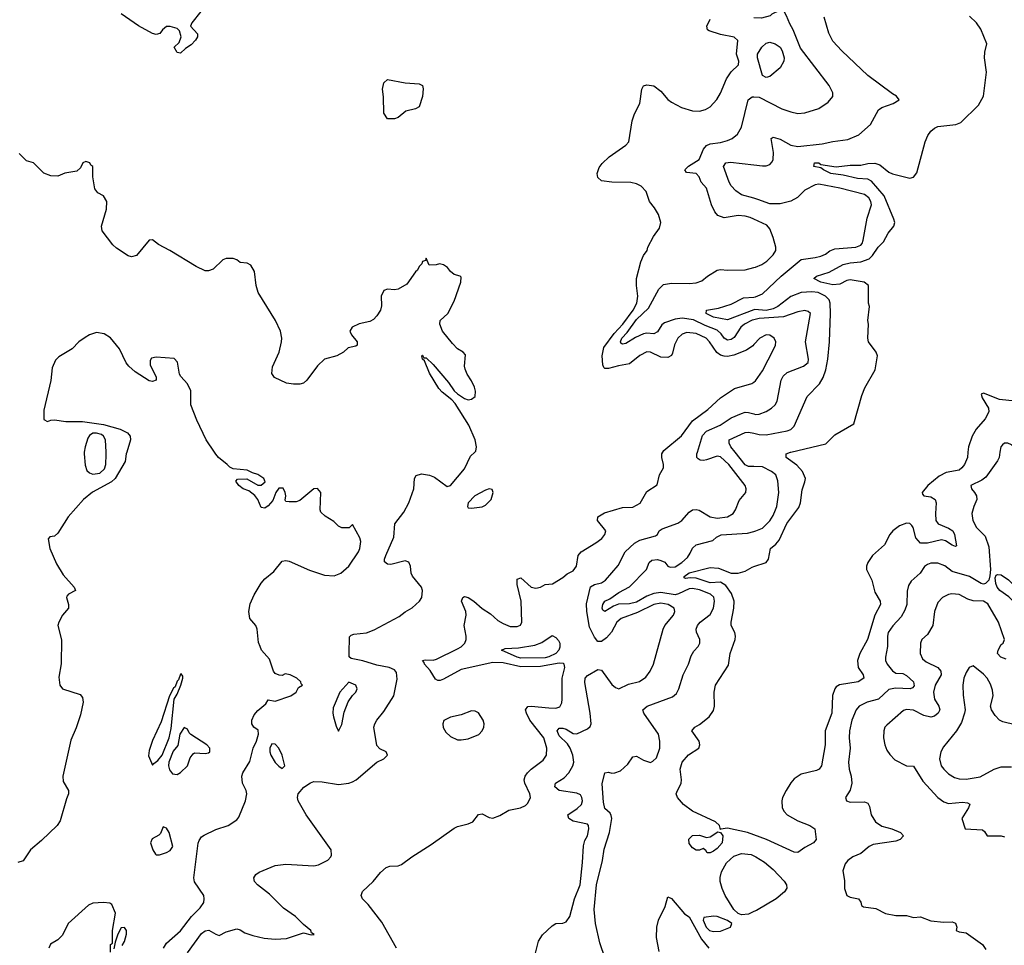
# Model space of a CAD drawing. Header units: inches. Extents: x 1384664 to 1536621, y 460766 to 646467.
# Tile 291 of 488: x 1475812 to 1481428, y 567186 to 572467. Entities that reach past the tile are written whole.
import ezdxf

# ---------------------------------------------------------------- set-up
doc = ezdxf.new("R2010")
doc.units = ezdxf.units.IN
doc.header["$MEASUREMENT"] = 0
for name, color, linetype in [('B4576', 7, 'Continuous'), ('B4577', 7, 'Continuous'), ('B4586', 7, 'Continuous'), ('B4587', 7, 'Continuous')]:
    doc.layers.add(name, color=color, linetype=linetype)

msp = doc.modelspace()

# ---------------------------------------------------------------- linework, layer by layer
at = {"layer": 'B4576', "color": 5}
for points, elevation in [([(1476422.8, 570000), (1476419.6, 569990), (1476413.2, 569946.8), (1476356.5, 569850), (1476334.9, 569830), (1476228, 569772), (1476176.5, 569730), (1476089.2, 569630), (1476030, 569537.6), (1476010, 569519.7), (1475983.9, 569516.1), (1475975.2, 569504.8), (1475983.5, 569450), (1476022, 569362), (1476060.6, 569300.6), (1476123, 569230), (1476130.6, 569210), (1476090.4, 569189.6), (1476081.7, 569178.3), (1476078.4, 569170), (1476090.5, 569130), (1476090.8, 569110), (1476057, 569070), (1476035.3, 569030), (1476030.3, 569010), (1476051, 568929), (1476048.9, 568791.1), (1476036.3, 568716.3), (1476040.7, 568670), (1476056, 568650), (1476156.8, 568616.8), (1476170, 568599.1), (1476173.6, 568573.6), (1476159.7, 568500.3), (1476133.8, 568426.2), (1476103.2, 568356.8), (1476059, 568150), (1476061, 568121), (1476090.3, 568070), (1476090.4, 568050), (1476078.3, 568021.7), (1476043.2, 567896.8), (1476026, 567870), (1475936.7, 567783.3), (1475874, 567730), (1475832.8, 567667.2), (1475801.5, 567658.5)], 740), ([(1476180.7, 570000), (1476179.4, 569990), (1476186.1, 569926.1), (1476195.8, 569895.8), (1476210, 569881.3), (1476230, 569874.8), (1476270, 569879.7), (1476296.2, 569903.8), (1476303.4, 569930), (1476305.7, 569985.7), (1476305, 570000)], 740), ([(1476631.7, 567170), (1476650, 567198.1), (1476730, 567269.2), (1476792.1, 567350), (1476840.8, 567399.2), (1476861.7, 567430), (1476865.2, 567450), (1476862, 567470), (1476810, 567548.4), (1476804.8, 567570), (1476830.5, 567769.5), (1476835.9, 567784.1), (1476850, 567804.9), (1476865.3, 567814.7), (1476930, 567846.7), (1477000.9, 567870), (1477050, 567901.1), (1477062.8, 567917.2), (1477100.4, 568010), (1477108.2, 568050), (1477104.2, 568070), (1477083.1, 568110), (1477079.8, 568150), (1477085.3, 568170), (1477124.8, 568235.2), (1477143.4, 568310), (1477163, 568350), (1477174.4, 568390), (1477172.7, 568412.7), (1477148.3, 568430), (1477136, 568450), (1477136.8, 568470), (1477150, 568500.9), (1477170, 568525.5), (1477215.6, 568564.4), (1477230, 568586.8), (1477270, 568579.1), (1477358, 568610), (1477388.7, 568630), (1477403.1, 568656.9), (1477426, 568670), (1477418, 568678), (1477415.3, 568690), (1477393.2, 568710), (1477355.3, 568730), (1477326, 568734), (1477310, 568726), (1477292, 568728), (1477270, 568736), (1477260.7, 568750), (1477237.6, 568817.6), (1477191.6, 568870), (1477182.9, 568890), (1477174.5, 568914.5), (1477167.2, 568990), (1477158.5, 569010), (1477124.1, 569050), (1477118.4, 569090), (1477125.8, 569134.2), (1477150, 569186.4), (1477190, 569252.3), (1477210, 569276.5), (1477261.5, 569318.5), (1477310, 569378.3), (1477330, 569381.3), (1477350, 569378), (1477465.5, 569325.5), (1477550, 569298.6), (1477606.5, 569293.5), (1477643.7, 569310), (1477689.2, 569350), (1477744, 569430), (1477753.2, 569450), (1477757.2, 569490), (1477752.7, 569510), (1477710, 569586), (1477691.3, 569568.7), (1477650, 569568.7), (1477630, 569578), (1477604, 569604), (1477553.6, 569633.6), (1477530, 569658), (1477525.2, 569670), (1477529.4, 569770), (1477510, 569791.5), (1477490, 569789.5), (1477478.3, 569781.7), (1477410, 569724), (1477390, 569715.3), (1477350, 569715.3), (1477330, 569718), (1477325.6, 569725.6), (1477329.3, 569750), (1477326, 569770), (1477314.2, 569794.2), (1477290, 569794.5), (1477273.4, 569770), (1477255.3, 569724.7), (1477230, 569692.7), (1477210, 569679.5), (1477190, 569683.7), (1477169.6, 569730), (1477153.1, 569753.1), (1477118.2, 569778.2), (1477087.6, 569790), (1477062.9, 569810), (1477045.2, 569834.8), (1477054.6, 569845.4), (1477106.8, 569846.8), (1477170, 569811.3), (1477190, 569811.3), (1477213.2, 569830), (1477204, 569850), (1477170, 569872.3), (1477140.9, 569880.9), (1477110, 569897.2), (1477030, 569904), (1477010, 569913.2), (1476996, 569930), (1476945.2, 569970), (1476930, 569989), (1476922.6, 570000)], 740), ([(1476770, 567143.2), (1476850, 567253.6), (1476870, 567269.2), (1476891.3, 567271.3), (1476930, 567248.7), (1476950, 567242.4), (1476990, 567262), (1477050, 567279.3), (1477070, 567274.6), (1477096.7, 567256.7), (1477141.6, 567241.6), (1477206.8, 567226.8), (1477270, 567220.1), (1477334.9, 567225.1), (1477430, 567256.5), (1477474.2, 567245.8), (1477492.3, 567247.7), (1477476, 567256), (1477473.3, 567270), (1477430, 567303.9), (1477384.8, 567350), (1477317.1, 567397.1), (1477237.6, 567477.6), (1477167.7, 567530), (1477151.2, 567550), (1477147.6, 567570), (1477159.5, 567590), (1477177.2, 567602.7), (1477270, 567640.9), (1477330, 567649.3), (1477490, 567639), (1477515.8, 567644.2), (1477570, 567672.4), (1477586, 567690), (1477590, 567701), (1477588, 567730), (1477445.6, 567930), (1477400.8, 568010), (1477397.2, 568030), (1477400.2, 568050), (1477432.5, 568087.5), (1477470, 568113.1), (1477490, 568120.9), (1477538.2, 568118.2), (1477630, 568102.6), (1477689, 568110), (1477710, 568118), (1477731.3, 568130), (1477850, 568230.4), (1477889, 568250), (1477909.3, 568270), (1477902.7, 568290), (1477866.2, 568306.2), (1477850, 568326), (1477831.8, 568430), (1477837.2, 568450), (1477849.8, 568470), (1477890, 568520.2), (1477946.6, 568610), (1477964.7, 568704.7), (1477962, 568742), (1477950, 568756.8), (1477919.5, 568770), (1477850, 568783.4), (1477770, 568809), (1477702.7, 568822.7), (1477692.2, 568832.2), (1477690.5, 568850), (1477693.7, 568946.3), (1477703.7, 568956.3), (1477718.3, 568961.7), (1477790, 568968.1), (1477834.5, 568985.5), (1477977.3, 569062.7), (1478010, 569088.4), (1478050, 569111.3), (1478093.3, 569150), (1478105.3, 569170), (1478110.6, 569210.6), (1478104.5, 569230), (1478052.9, 569292.9), (1478046, 569310), (1478041.3, 569350), (1478032.1, 569372.1), (1478010, 569379.4), (1477930, 569358.4), (1477910, 569359.8), (1477893.7, 569373.7), (1477892.9, 569390), (1477900.2, 569410), (1477945.9, 569514), (1477951, 569590), (1478003.2, 569656.8), (1478032.3, 569710), (1478060.3, 569790), (1478063.5, 569850), (1478072.7, 569867.3), (1478103.5, 569876.5), (1478150, 569869.3), (1478177.7, 569857.7), (1478250, 569804.6), (1478269, 569810), (1478350, 569904.9), (1478383.5, 569976.5), (1478408.3, 570000)], 720), ([(1477960.7, 567170), (1477877, 567317), (1477799.2, 567419.2), (1477767.1, 567450), (1477759.9, 567470), (1477768, 567492), (1477827.5, 567550), (1477870, 567601.2), (1477903.1, 567630), (1477923.4, 567636.6), (1477970, 567639.1), (1477990, 567646.6), (1478048.8, 567691.2), (1478159.4, 567760.6), (1478290, 567853.7), (1478310, 567864.4), (1478370, 567878.1), (1478397.2, 567890), (1478430, 567933), (1478450, 567935.3), (1478490, 567914.6), (1478510, 567910.3), (1478550, 567926.4), (1478602.2, 567957.8), (1478669.3, 567970), (1478696.7, 567983.3), (1478710, 567997.1), (1478725.1, 568030), (1478722.8, 568050), (1478693.7, 568110), (1478689.9, 568130), (1478695.2, 568150), (1478708.3, 568170), (1478730, 568190.2), (1478798.8, 568241.2), (1478816.5, 568270), (1478819.1, 568310), (1478802.5, 568370), (1478722.7, 568470), (1478702.8, 568510), (1478697.7, 568530), (1478710, 568548.1), (1478729, 568551), (1478830, 568540.1), (1478870, 568539.8), (1478893.7, 568546.3), (1478904.5, 568570), (1478906.7, 568590), (1478905.7, 568710), (1478920.9, 568770), (1478918, 568790), (1478913.7, 568793.7), (1478890, 568795.5), (1478782.8, 568777.2), (1478670, 568774.4), (1478570, 568798.4), (1478510, 568799.3), (1478330, 568759.3), (1478230, 568704.7), (1478210, 568696.5), (1478196.8, 568696.8), (1478184.5, 568704.5), (1478154.1, 568754.1), (1478120.9, 568790), (1478119, 568799), (1478109, 568810), (1478125.2, 568814.8), (1478170, 568812.4), (1478190, 568818.1), (1478310, 568877.8), (1478330, 568889.5), (1478350.5, 568910), (1478358.2, 568930), (1478358.1, 568950), (1478347.6, 569010), (1478359, 569070), (1478356.4, 569090), (1478333.1, 569150), (1478340.3, 569170), (1478350, 569175.7), (1478369.3, 569170.7), (1478403.3, 569150), (1478450, 569107.2), (1478497.9, 569077.9), (1478540, 569040), (1478570, 569021.8), (1478610, 569005.4), (1478650, 569005.2), (1478667.9, 569012.1), (1478675.9, 569030), (1478673.1, 569150), (1478650, 569245.1), (1478650, 569274), (1478670, 569282.2), (1478729.5, 569229.5), (1478755.7, 569224.3), (1478782.7, 569230), (1478810, 569244.4), (1478851.4, 569248.6), (1478910, 569284), (1478934.7, 569305.3), (1478970, 569322), (1478988, 569350), (1478998, 569410), (1479014, 569430), (1479098.6, 569481.5), (1479132.4, 569507.6), (1479150.5, 569530), (1479155.2, 569550), (1479108.1, 569610), (1479109.9, 569630.1), (1479147.3, 569652.7), (1479250, 569683.5), (1479310, 569685.2), (1479350.5, 569709.5), (1479390, 569774.9), (1479447.6, 569812.4), (1479462.2, 569870), (1479483.5, 569910), (1479484.4, 569930), (1479474.9, 569970), (1479475.8, 569990), (1479481.1, 570000)], 680), ([(1478746.6, 567110), (1478772.3, 567210), (1478794.9, 567245.1), (1478850, 567296.3), (1478870, 567310.6), (1478910, 567313), (1478930, 567320.5), (1478950, 567350.6), (1478976.5, 567450), (1479009, 567530), (1479022.5, 567657.5), (1479027.3, 567752.7), (1479036, 567784), (1479050.7, 567810.7), (1479059.4, 567850), (1479056, 567870), (1479050, 567876.4), (1478970, 567894.4), (1478944.4, 567910), (1478938.5, 567930), (1478992.8, 567967.2), (1479015.7, 567990), (1479022.2, 568010), (1479019.4, 568030), (1479010, 568043.5), (1478990, 568054.6), (1478889.9, 568069.9), (1478865, 568090), (1478868.7, 568110), (1478918.3, 568141.7), (1478944, 568170), (1478966.7, 568210), (1478972.1, 568230), (1478967.2, 568270), (1478951.4, 568311.4), (1478936, 568336), (1478890, 568381.8), (1478877.2, 568410), (1478890, 568425.2), (1478910, 568425.4), (1478930, 568419.3), (1478970, 568394.9), (1478990, 568391.7), (1479050, 568421.2), (1479066, 568434), (1479070.9, 568450), (1479067, 568510), (1479035.5, 568684.5), (1479037.6, 568710), (1479050, 568725.5), (1479110, 568759.1), (1479130, 568756.5), (1479190, 568674.7), (1479210, 568657.1), (1479230, 568648.5), (1479284.9, 568675.2), (1479348.2, 568691.8), (1479383.7, 568716.3), (1479407.9, 568750), (1479428.1, 568790), (1479482.4, 568990), (1479492.7, 569010), (1479540.9, 569070), (1479549.8, 569090), (1479544.7, 569110), (1479510.9, 569130.9), (1479470, 569138.5), (1479430, 569130.3), (1479335.7, 569084.3), (1479242.9, 569050), (1479218.9, 569030), (1479188.2, 568971.8), (1479159.2, 568940.8), (1479130, 568918.4), (1479110, 568918.7), (1479090, 568943.1), (1479061.9, 569001.9), (1479046.7, 569090), (1479045.5, 569134.5), (1479068.5, 569231.5), (1479090, 569244.8), (1479130, 569254.3), (1479153.1, 569270), (1479226.5, 569353.5), (1479266.5, 569430), (1479318.8, 569481.2), (1479350, 569498.2), (1479438.6, 569521.4), (1479449.7, 569530.3), (1479459.6, 569550), (1479477.7, 569562.3), (1479566, 569594), (1479588, 569610), (1479630, 569656.4), (1479650, 569670.6), (1479670, 569673.4), (1479688.3, 569668.3), (1479751.3, 569631.3), (1479790, 569623.5), (1479850, 569630.2), (1479881, 569650), (1479894.6, 569670), (1479915.4, 569724.6), (1479953.5, 569770), (1479956.8, 569790), (1479950.9, 569810), (1479856.6, 569930), (1479810, 569973.1), (1479790, 569977.1), (1479730, 569954.9), (1479712.6, 569952.6), (1479694.3, 569954.3), (1479682, 569962), (1479675.3, 569970), (1479675, 569990), (1479678, 570000)], 660), ([(1480000, 569917.8), (1479970, 569918.7), (1479950, 569927.8), (1479892.4, 570000)], 640), ([(1479151.8, 567110), (1479120.8, 567200.8), (1479097, 567310), (1479088.5, 567390), (1479103, 567530), (1479137.2, 567670), (1479145.3, 567734.7), (1479175.6, 567830), (1479188.8, 567908.8), (1479186.6, 567926.6), (1479179.5, 567939.5), (1479150, 567966.6), (1479142.3, 568002.3), (1479133.7, 568106.3), (1479149.8, 568170.2), (1479170, 568173.4), (1479190, 568168.2), (1479206, 568170), (1479238.4, 568181.6), (1479281, 568219), (1479310, 568262), (1479330, 568264.2), (1479370, 568241.2), (1479410, 568229.1), (1479424.2, 568235.8), (1479443.8, 568256.2), (1479462.6, 568310), (1479463.5, 568350), (1479456.1, 568390), (1479371.9, 568510), (1479366.4, 568530), (1479390.6, 568549.4), (1479536.5, 568603.5), (1479557.9, 568622.1), (1479571.8, 568650), (1479596.5, 568730), (1479626.2, 568790), (1479642.5, 568837.5), (1479656.6, 568863.4), (1479682, 568890), (1479690.7, 568909.3), (1479691.8, 568930), (1479673.4, 568973.4), (1479671.6, 568990), (1479677.8, 569010), (1479693.6, 569030), (1479750, 569072.9), (1479769.8, 569110), (1479775.9, 569150), (1479771.8, 569171.8), (1479752.1, 569190), (1479690, 569214.7), (1479650, 569221.9), (1479630, 569219.6), (1479570, 569190.6), (1479550, 569186.1), (1479470, 569198.3), (1479430, 569193.2), (1479390, 569177.2), (1479330, 569143.1), (1479290, 569134.1), (1479227.5, 569132.5), (1479198.7, 569121.3), (1479150, 569091.1), (1479138.3, 569098.3), (1479135, 569110), (1479137.7, 569130), (1479150, 569150.1), (1479177.9, 569162.1), (1479230, 569198.8), (1479290, 569231.8), (1479388, 569330), (1479403.1, 569370), (1479417.4, 569382.6), (1479450, 569386.4), (1479470, 569382.3), (1479491.2, 569371.2), (1479510, 569349.5), (1479523.2, 569343.2), (1479550, 569344.4), (1479589.1, 569370), (1479620.5, 569399.5), (1479637.2, 569422.8), (1479650, 569452.2), (1479670, 569471.4), (1479765.3, 569494.7), (1479786, 569514), (1479812.8, 569527.2), (1479962.9, 569537.1), (1480000, 569546.9)], 640), ([(1480000, 567816.5), (1479962.9, 567830), (1479850, 567854.3), (1479810.7, 567849.3), (1479810, 567846), (1479804.4, 567870), (1479781.2, 567890), (1479650, 567950.3), (1479598.2, 567990), (1479563.4, 568030), (1479557.5, 568050), (1479560.2, 568059.8), (1479585.7, 568110), (1479587.5, 568130), (1479580.2, 568190), (1479589.9, 568230), (1479627.8, 568272.2), (1479686, 568310), (1479692.3, 568330), (1479688, 568350), (1479646.6, 568410), (1479662.4, 568430), (1479690, 568446.4), (1479744.2, 568490), (1479770, 568524.9), (1479776, 568550), (1479772.9, 568630), (1479781.4, 568670), (1479855.1, 568784.9), (1479864.6, 568850), (1479892.7, 568930), (1479895, 568950), (1479890.7, 568970), (1479870.7, 569010.7), (1479870.6, 569030), (1479886.2, 569110), (1479887.8, 569150), (1479872.2, 569192.2), (1479839.1, 569239.1), (1479810, 569257.7), (1479750, 569254.3), (1479670, 569281.2), (1479637.1, 569282.9), (1479610, 569278.7), (1479603.1, 569283.1), (1479602.7, 569290), (1479630, 569311.8), (1479750, 569342.4), (1479798.5, 569338.5), (1479870, 569310.1), (1479910, 569309.6), (1479950, 569321.4), (1479990, 569343.8), (1480000, 569347.1)], 620), ([(1480000, 567377.8), (1479970, 567364.1), (1479930, 567360.1), (1479910, 567367.1), (1479884.8, 567390), (1479835.8, 567470), (1479818.6, 567510), (1479808.1, 567550), (1479807.9, 567572.1), (1479815.1, 567604.9), (1479844.1, 567655.9), (1479884.7, 567695.3), (1479930, 567709.5), (1479983.9, 567703.9), (1480000, 567696.6)], 620), ([(1479459.8, 567150), (1479444.8, 567230), (1479445.5, 567290), (1479456.5, 567330), (1479493.2, 567406.8), (1479510, 567463.1), (1479530, 567453.4), (1479604.7, 567364.7), (1479630, 567347.9), (1479701.1, 567221.1), (1479743.7, 567170)], 620), ([(1476330, 567146), (1476329.6, 567189.6), (1476342, 567198), (1476342, 567270), (1476359.3, 567370), (1476338, 567418), (1476326.8, 567426.8), (1476290, 567429.6), (1476230, 567425.6), (1476205.4, 567414.6), (1476088.9, 567311.1), (1476056.2, 567243.8), (1476030, 567217.2), (1475987.9, 567192.1), (1475978, 567170)], 760), ([(1476395.8, 567184.2), (1476410, 567206.8), (1476421.2, 567250), (1476422, 567270), (1476410, 567288), (1476390, 567286), (1476371.3, 567250), (1476356, 567204), (1476350, 567166)], 760)]:
    msp.add_lwpolyline(points, dxfattribs=dict(at, elevation=elevation))
for points, elevation in [([(1478490, 569789.6), (1478470, 569782.7), (1478408.8, 569751.2), (1478369.3, 569710.7), (1478365.7, 569690), (1478370, 569682), (1478390, 569680.7), (1478450, 569688.2), (1478470, 569698), (1478500.7, 569730), (1478513, 569770), (1478506.8, 569786.8)], 720), ([(1478670, 568824.8), (1478648.8, 568830), (1478560.9, 568870), (1478580.8, 568879.2), (1478657.7, 568882.3), (1478750, 568897.9), (1478790, 568913.8), (1478850, 568954.3), (1478870, 568941.3), (1478884.6, 568924.6), (1478893.3, 568910), (1478893.5, 568886.5), (1478887.5, 568870), (1478870.6, 568850), (1478830, 568831), (1478810, 568826.7)], 660), ([(1476734, 568734), (1476730, 568732.7), (1476718.9, 568701.1), (1476710, 568692.3), (1476699.1, 568660.9), (1476690, 568653.6), (1476666, 568610), (1476619.7, 568460.3), (1476570, 568354.5), (1476550, 568297.2), (1476547.6, 568267.6), (1476570, 568214), (1476576.4, 568223.6), (1476600.2, 568239.8), (1476624, 568270), (1476664, 568370), (1476676.5, 568423.5), (1476693.2, 568590), (1476710, 568618), (1476731.5, 568670), (1476742, 568710), (1476742, 568722)], 760), ([(1477690, 568687), (1477637.6, 568630), (1477600, 568540), (1477598.5, 568510), (1477602.8, 568490), (1477616.7, 568436.7), (1477630, 568406.8), (1477650, 568446.4), (1477663.2, 568516.8), (1477685.4, 568574.6), (1477710, 568610.7), (1477729.3, 568630), (1477738, 568650), (1477728.7, 568670)], 740), ([(1478390, 568523.1), (1478330, 568500.9), (1478270, 568487.1), (1478231.7, 568468.3), (1478225.3, 568450), (1478228, 568428), (1478242.4, 568402.4), (1478270, 568377.4), (1478310, 568359), (1478330, 568357.4), (1478370, 568364.7), (1478430.7, 568389.3), (1478449.6, 568410), (1478459.7, 568430), (1478461.1, 568450), (1478455.6, 568470), (1478430, 568512.8), (1478410, 568522.6)], 720), ([(1476750, 568429.2), (1476726, 568390), (1476714.4, 568325.6), (1476687.1, 568292.9), (1476662.8, 568230), (1476661, 568210), (1476666.4, 568186.4), (1476684, 568164), (1476710, 568161), (1476730, 568171.3), (1476768.7, 568210), (1476784, 568256), (1476801.2, 568278.8), (1476810, 568284.7), (1476870, 568279.5), (1476890, 568283.6), (1476897.4, 568290), (1476897.2, 568310), (1476879.3, 568330), (1476788.2, 568388.2), (1476778.2, 568398.2), (1476770, 568419)], 760), ([(1477250, 568335.6), (1477239.7, 568310), (1477238.9, 568290), (1477245, 568270), (1477270, 568229.3), (1477290, 568207.6), (1477310, 568194.6), (1477324.4, 568210), (1477309.1, 568270), (1477290, 568309.8), (1477270, 568333.7)], 740), ([(1476630, 567862), (1476616, 567824), (1476606, 567814), (1476567.1, 567792.9), (1476558, 567770), (1476571.1, 567731.1), (1476586.4, 567706.4), (1476590, 567702), (1476610, 567702), (1476650, 567714.8), (1476670, 567726.8), (1476685.2, 567750), (1476664, 567830), (1476650, 567854)], 760), ([(1479732.7, 567712.7), (1479726, 567726), (1479710, 567737.2), (1479690.6, 567729.4), (1479670, 567729.4), (1479650, 567742), (1479630, 567767), (1479628.8, 567791.2), (1479650, 567812), (1479690, 567813.7), (1479730, 567800.7), (1479750, 567804.9), (1479793.4, 567833.4), (1479810, 567828.7), (1479823.2, 567810), (1479818.4, 567770), (1479790, 567737.4), (1479770, 567722.7), (1479750, 567713)], 620), ([(1479770, 567352.3), (1479714.8, 567345.2), (1479710.6, 567330), (1479727.9, 567290), (1479746.7, 567270), (1479770, 567264.3), (1479810, 567266.8), (1479866.6, 567290), (1479873.3, 567310), (1479850, 567326.9), (1479790.7, 567349.3)], 640)]:
    msp.add_lwpolyline(points, close=True, dxfattribs=dict(at, elevation=elevation))
at = {"layer": 'B4577', "color": 5}
for points, elevation in [([(1476845.7, 572514.3), (1476794.8, 572450), (1476786.8, 572430), (1476826, 572386), (1476825.7, 572370), (1476815, 572350), (1476790, 572324.5), (1476757.4, 572302.6), (1476730, 572277), (1476710, 572280.9), (1476694, 572310), (1476722, 572338), (1476732.7, 572370), (1476723.2, 572403.2), (1476710, 572417.2), (1476671.1, 572428.9), (1476650, 572428.7), (1476626.8, 572410), (1476610.8, 572389.2), (1476590, 572382.9), (1476570, 572388.4), (1476490, 572432.3), (1476390, 572499.8)], 680), ([(1480000, 570613.2), (1479993.7, 570606.3), (1479958.3, 570581.7), (1479886.3, 570553.7), (1479850, 570545.9), (1479830, 570547), (1479810, 570553.7), (1479789, 570569), (1479746.8, 570630), (1479727.3, 570650), (1479670, 570676.6), (1479617.5, 570682.5), (1479590, 570673.7), (1479565.8, 570650), (1479547.1, 570612.9), (1479536.1, 570563.9), (1479529.1, 570550.9), (1479510, 570540.2), (1479470, 570540.9), (1479410, 570569.9), (1479390, 570571.6), (1479350, 570550.5), (1479290, 570503.2), (1479227.1, 570492.9), (1479170, 570476.6), (1479150, 570477.7), (1479143.6, 570483.6), (1479137.6, 570497.6), (1479135.3, 570550), (1479144.1, 570595.9), (1479203, 570677), (1479252.4, 570730), (1479311.8, 570810), (1479333.1, 570850), (1479337.6, 570890), (1479329.6, 570950.4), (1479329.5, 570990), (1479354.4, 571085.6), (1479370, 571121.3), (1479391.3, 571150), (1479395.8, 571170), (1479426.5, 571230), (1479461.9, 571278.1), (1479468.9, 571310), (1479455.4, 571355.3), (1479433.4, 571393.4), (1479405, 571430), (1479386.1, 571486.1), (1479356.9, 571516.9), (1479330.6, 571530.6), (1479298.4, 571538.4), (1479190, 571539.3), (1479130, 571548.4), (1479110, 571566.4), (1479106.9, 571590), (1479116.5, 571623.5), (1479133.8, 571646.2), (1479175.2, 571684.8), (1479270, 571751.6), (1479287.2, 571770), (1479305.8, 571890), (1479319.5, 571930), (1479349.3, 571990), (1479361.2, 572070), (1479370, 572090.2), (1479390, 572096.5), (1479430, 572089.1), (1479470, 572059.2), (1479510, 572012.6), (1479530, 571996.5), (1479586.5, 571966.5), (1479650, 571948), (1479690, 571945.5), (1479724.7, 571955.3), (1479750, 571970.3), (1479788.3, 572011.7), (1479810, 572048.2), (1479844.5, 572130), (1479870.8, 572170), (1479911.9, 572210), (1479913.4, 572230), (1479901.6, 572270), (1479909.1, 572349.1), (1479887.5, 572367.5), (1479810, 572382.2), (1479744.4, 572404.4), (1479735.6, 572410), (1479730.6, 572430), (1479751.1, 572470)], 680), ([(1480000, 571328.5), (1479978.3, 571338.3), (1479950, 571346.3), (1479910, 571349.2), (1479830, 571337), (1479794.3, 571350), (1479776.5, 571370), (1479757.5, 571410), (1479730, 571506.3), (1479700, 571540), (1479688, 571570), (1479670, 571589.9), (1479615.8, 571595.8), (1479606.6, 571610), (1479627.6, 571632.4), (1479688.4, 571670), (1479712.1, 571727.9), (1479730, 571749.3), (1479750, 571759.7), (1479810, 571766.7), (1479850, 571778), (1479876.2, 571790), (1479906.1, 571813.9), (1479930, 571854), (1479967.9, 572010), (1479990, 572028), (1480000, 572027.4)], 660), ([(1478408.3, 570000), (1478414.3, 570005.7), (1478417.7, 570030), (1478410, 570069.2), (1478373.3, 570153.3), (1478296.5, 570276.5), (1478277.8, 570297.8), (1478221.3, 570341.3), (1478202.3, 570362.3), (1478149.9, 570449.9), (1478120.2, 570520.2), (1478109.7, 570530), (1478106.6, 570550), (1478107, 570553), (1478110, 570554), (1478118, 570538), (1478130, 570538), (1478170, 570499.5), (1478257.7, 570397.7), (1478290, 570350.4), (1478310, 570332.7), (1478350, 570305.5), (1478370, 570299.1), (1478390, 570302.8), (1478410, 570318), (1478412.9, 570347.1), (1478406.3, 570370), (1478390, 570407.3), (1478364.7, 570444.7), (1478352.3, 570472.3), (1478349.8, 570490), (1478355.8, 570555.8), (1478341.3, 570570), (1478309, 570589), (1478280.2, 570620.2), (1478223.2, 570690), (1478207.8, 570730), (1478211.1, 570750), (1478253.3, 570790), (1478290, 570860.4), (1478327.8, 570970), (1478330, 570998), (1478324, 571004), (1478290, 571014), (1478268.7, 571030), (1478252.9, 571052.9), (1478230, 571068.7), (1478206, 571074), (1478188.4, 571068.4), (1478147.3, 571067.3), (1478130, 571106), (1478126, 571094), (1478110, 571088), (1478105.8, 571074.2), (1478090, 571059), (1478081.1, 571038.9), (1478070, 571029.2), (1478021.1, 570958.9), (1477970, 570929.2), (1477950, 570926), (1477910, 570929.3), (1477890, 570922), (1477874.8, 570890), (1477875.2, 570835.2), (1477870.4, 570810), (1477850, 570777.2), (1477830, 570756), (1477810, 570744.5), (1477747.9, 570732.1), (1477707.7, 570712.3), (1477696, 570690), (1477704.7, 570670), (1477737.1, 570630), (1477736.3, 570610), (1477730, 570604.5), (1477685.2, 570594.8), (1477658.8, 570570), (1477621, 570550), (1477550, 570529.6), (1477510, 570493.1), (1477450, 570409.8), (1477430, 570393.3), (1477410, 570387.7), (1477373.1, 570386.9), (1477334, 570394), (1477264.8, 570424.8), (1477250, 570449.3), (1477253.5, 570486.5), (1477292, 570570), (1477305.1, 570630), (1477307, 570650), (1477300.7, 570690), (1477271.1, 570750), (1477171.5, 570910), (1477160.5, 570950), (1477152.2, 571030), (1477130, 571066), (1477110, 571077.6), (1477070, 571080.9), (1477050, 571097), (1477030, 571104.2), (1476990, 571105.6), (1476970, 571096.9), (1476916.2, 571043.8), (1476890, 571033.8), (1476870, 571034.6), (1476818.5, 571058.5), (1476668.7, 571150), (1476603.8, 571183.8), (1476570, 571210.9), (1476550, 571209.7), (1476478, 571122), (1476450, 571113.3), (1476430, 571119.8), (1476364.2, 571164.2), (1476343.5, 571183.5), (1476282.7, 571262.7), (1476279.3, 571290), (1476306.7, 571386.7), (1476309.6, 571429.7), (1476290, 571462.7), (1476258.4, 571478.4), (1476241.4, 571501.5), (1476229, 571571), (1476228.7, 571630), (1476217.5, 571637.5), (1476212, 571650), (1476190, 571657.2), (1476172, 571650), (1476158.8, 571621.2), (1476137.3, 571602.7), (1476070, 571592), (1476030, 571574.5), (1475990, 571576.2), (1475950, 571591.5), (1475890, 571649.6), (1475850, 571661.3), (1475810, 571703)], 720), ([(1480000, 571448.1), (1479930, 571468), (1479897.6, 571490), (1479870, 571519.6), (1479859.3, 571539.3), (1479826, 571630), (1479840.5, 571650), (1479865.8, 571654.2), (1480000, 571639.6)], 640), ([(1480000, 570755.4), (1479990, 570753), (1479946.8, 570730), (1479926.3, 570713.7), (1479886.8, 570653.2), (1479870, 570642.6), (1479850, 570638), (1479830, 570649.2), (1479814, 570674), (1479790, 570696.6), (1479722.3, 570722.3), (1479655, 570755), (1479590, 570764.4), (1479550, 570759), (1479490, 570737), (1479474.6, 570725.4), (1479450, 570686.6), (1479430, 570675), (1479390, 570678.3), (1479370, 570674.2), (1479325.3, 570654.7), (1479270, 570620.2), (1479250, 570616), (1479241.5, 570621.5), (1479238.8, 570630), (1479246.2, 570650), (1479277.8, 570682.2), (1479330, 570756.7), (1479398.8, 570821.2), (1479458.2, 570930), (1479484.4, 570955.6), (1479530, 570964.1), (1479630, 570961.5), (1479670, 570965.2), (1479702.4, 570977.6), (1479735.5, 571004.5), (1479790, 571037.6), (1479810, 571042), (1479850, 571038.3), (1479950, 571040.2), (1480000, 571052.5)], 660), ([(1480000, 570812.3), (1479850, 570755.2), (1479769.5, 570770), (1479727.4, 570790), (1479729.2, 570810), (1479798.1, 570821.9), (1479870, 570843.5), (1479940.4, 570879.6), (1480000, 570884.6)], 640), ([(1476922.6, 570000), (1476875.6, 570070), (1476823, 570183), (1476787.7, 570270), (1476787.8, 570350), (1476770, 570389.2), (1476731.1, 570431.1), (1476724.4, 570444.4), (1476712.9, 570512.9), (1476694.1, 570534.1), (1476590, 570540.9), (1476564.7, 570535.3), (1476556.7, 570523.3), (1476556.7, 570496.7), (1476590.6, 570430), (1476591, 570410), (1476570, 570402.7), (1476550, 570407), (1476470, 570458.9), (1476435.6, 570490), (1476419.6, 570510), (1476381.3, 570590), (1476330, 570652), (1476294.2, 570674.1), (1476250, 570681.6), (1476210.3, 570669.7), (1476185.4, 570654.6), (1476150.3, 570629.7), (1476110.5, 570590), (1476035.9, 570544.1), (1476015.8, 570524.2), (1475998.3, 570481.7), (1475990, 570408), (1475950, 570239), (1475950, 570186), (1475970, 570174.9), (1475990, 570183.1), (1476010, 570183.9), (1476075.5, 570175.5), (1476170, 570174.5), (1476290, 570157.8), (1476385.5, 570130), (1476427, 570110), (1476442.8, 570090), (1476445, 570070), (1476422.8, 570000)], 740), ([(1479481.1, 570000), (1479486.5, 570010), (1479587.5, 570092.5), (1479650, 570178), (1479737.3, 570242.7), (1479808.9, 570310), (1479890, 570362.1), (1479988.2, 570391.8), (1480000, 570399.8)], 680), ([(1479678, 570000), (1479706.1, 570093.9), (1479730, 570118.5), (1479806.9, 570153.1), (1479870, 570195.7), (1479930, 570220.9), (1479950, 570227.1), (1479970, 570226.3), (1480000, 570218)], 660), ([(1476305, 570000), (1476301.6, 570070), (1476290.7, 570090.7), (1476279.6, 570099.5), (1476250, 570108.2), (1476230, 570107.7), (1476210, 570095.1), (1476200.3, 570079.7), (1476184.7, 570030), (1476180.7, 570000)], 740), ([(1479892.4, 570000), (1479868.5, 570030), (1479858.8, 570050), (1479859.8, 570070), (1479950, 570112), (1479970, 570113.1), (1480000, 570107.1)], 640)]:
    msp.add_lwpolyline(points, dxfattribs=dict(at, elevation=elevation))
at = {"layer": 'B4577', "color": 5, "elevation": 680}
msp.add_lwpolyline([(1477910, 571900.9), (1477890, 571934), (1477887.8, 572027.8), (1477882, 572070), (1477890, 572106.8), (1477910, 572126), (1478010, 572107.3), (1478090, 572101), (1478110, 572091.3), (1478113.5, 572073.5), (1478110, 572028.7), (1478090, 571969.4), (1478070, 571958), (1478014.8, 571945.2), (1477970, 571909), (1477950, 571901.2)], close=True, dxfattribs=at)
at = {"layer": 'B4586', "color": 5}
for points, elevation in [([(1481220.8, 570000), (1481218.5, 569970), (1481200.7, 569930), (1481186.9, 569910), (1481170, 569896.8), (1481097.3, 569882.7), (1481057.6, 569862.4), (1480991.8, 569810), (1480959.2, 569770), (1480960.8, 569760.8), (1480970.2, 569750.2), (1481010, 569744.1), (1481034, 569730), (1481040.5, 569710), (1481035, 569650), (1481038, 569610), (1481051.5, 569590), (1481110, 569566.1), (1481133.8, 569550), (1481144.6, 569530), (1481155.3, 569464.8), (1481150, 569461.6), (1481131.8, 569468.2), (1481093.1, 569493.1), (1481070, 569498.7), (1480990, 569479.4), (1480950, 569480.6), (1480924.1, 569510), (1480909.1, 569569.1), (1480901.5, 569581.5), (1480890, 569591.7), (1480870, 569594.5), (1480830, 569580.2), (1480791.6, 569550), (1480776.3, 569530), (1480745.4, 569470), (1480677.2, 569410), (1480650.2, 569370), (1480642.2, 569350), (1480642, 569330), (1480672.9, 569270), (1480690, 569201.6), (1480720.7, 569150), (1480722.9, 569130), (1480690.6, 569070), (1480648.2, 568930), (1480604.6, 568850), (1480590.8, 568810), (1480593.8, 568770), (1480624, 568730), (1480627.4, 568710), (1480594.9, 568690), (1480488.5, 568671.5), (1480470, 568661.1), (1480460.9, 568650), (1480448.9, 568611.1), (1480443.8, 568510), (1480406.8, 568410), (1480407.1, 568330), (1480385, 568210), (1480371.5, 568190), (1480357.7, 568182.3), (1480270, 568161.6), (1480230, 568136.1), (1480210, 568112.9), (1480184.3, 568070), (1480163.5, 568030), (1480158.6, 568010), (1480161.7, 567970), (1480171.8, 567950), (1480190.3, 567930), (1480250, 567895.3), (1480319.3, 567870), (1480348.2, 567850), (1480355.5, 567790), (1480339.1, 567770), (1480290, 567743.6), (1480250, 567714.5), (1480230, 567718), (1480072.6, 567790), (1480000, 567816.5)], 620), ([(1480000, 569347.1), (1480069.8, 569370.2), (1480083, 569390), (1480095.6, 569450), (1480125.2, 569474.8), (1480143.2, 569496.8), (1480188.2, 569591.8), (1480256.1, 569683.9), (1480264.9, 569710), (1480275.4, 569784.6), (1480290.6, 569830), (1480293.5, 569850), (1480278, 569890), (1480245.2, 569925.2), (1480183.6, 569970), (1480184.5, 569990), (1480209.4, 570000)], 620), ([(1481403.7, 570000), (1481398.4, 569970), (1481389.4, 569950), (1481322.4, 569857.6), (1481300.6, 569839.4), (1481237, 569810), (1481241.3, 569790), (1481259.2, 569770), (1481269.2, 569750), (1481271.1, 569730), (1481253.6, 569690), (1481242.4, 569650), (1481248.1, 569610), (1481270.2, 569570), (1481319.5, 569519.5), (1481340.1, 569460.1), (1481349.5, 569330), (1481346.7, 569293.3), (1481339.7, 569270), (1481321.1, 569250), (1481310, 569245.9), (1481295.6, 569250), (1481229.9, 569289.9), (1481130, 569318.8), (1481090, 569351.7), (1481050, 569366.2), (1481010, 569365.8), (1480990, 569359.2), (1480973.4, 569346.6), (1480947.6, 569310), (1480896.7, 569263.3), (1480881.4, 569238.6), (1480873.7, 569206.3), (1480871.6, 569130), (1480861.2, 569098.8), (1480839.9, 569060.1), (1480792, 569008), (1480765.6, 568970), (1480761.7, 568950), (1480762.3, 568890), (1480750.1, 568830), (1480750.2, 568810), (1480759.3, 568790), (1480790, 568751.3), (1480810, 568739.3), (1480850, 568737), (1480870, 568726.1), (1480910.2, 568690), (1480914, 568666), (1480905.4, 568654.6), (1480891.2, 568648.8), (1480807.1, 568652.9), (1480770, 568644.7), (1480710.5, 568589.5), (1480646, 568574), (1480601.1, 568550), (1480584.2, 568530), (1480558.2, 568470), (1480545.5, 568410), (1480543.5, 568370), (1480548.6, 568310), (1480539.3, 568230), (1480542.9, 568190), (1480555.3, 568150), (1480557.8, 568110), (1480549.2, 568070.8), (1480522, 568030), (1480527.3, 568010), (1480550, 568002), (1480630, 568004.2), (1480650, 567996.5), (1480658.7, 567978.7), (1480669.6, 567930), (1480693.9, 567890), (1480730, 567865.6), (1480787.2, 567850), (1480835.3, 567830), (1480852.8, 567810), (1480834.7, 567790), (1480810, 567779.3), (1480679.4, 567760.6), (1480658.4, 567750), (1480610.2, 567709.8), (1480564, 567690), (1480536.3, 567670), (1480520.5, 567650), (1480506.8, 567610), (1480515.9, 567555.9), (1480517.3, 567510), (1480530.6, 567470.6), (1480550, 567460.5), (1480596, 567450), (1480610, 567431.3), (1480613.4, 567413.4), (1480624.9, 567404.9), (1480694.9, 567394.9), (1480750, 567366.8), (1480810, 567356.3), (1480870, 567356.3), (1480910, 567344.9), (1480950, 567347.3), (1481010, 567326), (1481082.5, 567317.5), (1481130, 567318.8), (1481150, 567311.3), (1481158, 567290), (1481154, 567270), (1481170, 567262), (1481210, 567256), (1481304.7, 567190), (1481322, 567162)], 640), ([(1480000, 569546.9), (1480011.8, 569550), (1480050, 569566), (1480090, 569608.7), (1480110, 569638.7), (1480123.4, 569670), (1480130.5, 569690), (1480142.7, 569770), (1480136.8, 569836.8), (1480124.8, 569870), (1480100.8, 569890), (1480050, 569916.4), (1480000, 569917.8)], 640), ([(1481438.2, 568818.2), (1481408.3, 568830), (1481389.2, 568850), (1481393.5, 568870), (1481410, 568901.3), (1481422, 568910), (1481429.4, 568930.6), (1481395.3, 569030), (1481334, 569134), (1481310, 569148.8), (1481250.5, 569150.5), (1481220.6, 569160.6), (1481170, 569187.6), (1481129, 569191), (1481110, 569187.4), (1481076.4, 569170), (1481050, 569142.4), (1481030.3, 569090.3), (1481021.2, 569010), (1480990, 568959.7), (1480957, 568930), (1480950.2, 568909.8), (1480947.8, 568850), (1480961.1, 568821.1), (1480982.6, 568802.6), (1481050, 568771.8), (1481067, 568750), (1481068, 568730), (1481034.8, 568670), (1481023.9, 568630), (1481030.7, 568590), (1481054, 568550), (1481060.6, 568530), (1481051.1, 568510), (1481030, 568493.2), (1481010, 568487.3), (1480970, 568496.9), (1480910, 568528.4), (1480870, 568530.7), (1480854, 568526), (1480758, 568442), (1480747.2, 568430), (1480740.9, 568410), (1480739.7, 568370), (1480746, 568330), (1480758.7, 568298.7), (1480775.1, 568275.1), (1480804.6, 568244.6), (1480870, 568210.3), (1480910, 568207.6), (1480962.9, 568122.9), (1481049.2, 568029.2), (1481084.2, 568004.2), (1481110, 567995.1), (1481190, 568003.2), (1481218.7, 567998.7), (1481231.6, 567991.5), (1481224.2, 567970), (1481185.5, 567910), (1481206, 567850), (1481304.1, 567844.1), (1481315.6, 567835.6), (1481330.5, 567810.5), (1481410, 567811.1), (1481430, 567804.9)], 660), ([(1481490, 568444.6), (1481420.3, 568460.3), (1481401.7, 568470), (1481376.8, 568496.8), (1481354.4, 568530), (1481349.8, 568550), (1481365.7, 568610), (1481361.4, 568641.4), (1481350, 568676.2), (1481329.8, 568710), (1481310, 568732.6), (1481250, 568780.5), (1481227.4, 568770), (1481210, 568742), (1481198.4, 568710), (1481191.9, 568670), (1481193.1, 568613.1), (1481204.2, 568530), (1481202, 568510), (1481183.7, 568456.3), (1481155.8, 568410), (1481081.2, 568318.8), (1481067.1, 568290), (1481058.6, 568250), (1481069.1, 568210), (1481084, 568190), (1481110, 568164.7), (1481144.1, 568144.1), (1481170, 568135.8), (1481210, 568133.2), (1481290, 568148), (1481370, 568190.8), (1481410, 568204.8), (1481470, 568204.9)], 680), ([(1480000, 567696.6), (1480011.5, 567691.5), (1480060, 567660), (1480110, 567617.6), (1480172.1, 567552.1), (1480185.1, 567530), (1480187.4, 567512.6), (1480175, 567490), (1480127.1, 567450), (1480015.2, 567384.8), (1480000, 567377.8)], 620)]:
    msp.add_lwpolyline(points, dxfattribs=dict(at, elevation=elevation))
at = {"layer": 'B4586', "color": 5, "elevation": 640}
msp.add_lwpolyline([(1481530, 569036), (1481513.5, 569093.5), (1481483.9, 569143.9), (1481454.5, 569174.5), (1481402.3, 569210), (1481386.8, 569230), (1481379.6, 569250), (1481376.6, 569283.4), (1481382.7, 569297.3), (1481390, 569301.7), (1481410, 569300.2), (1481452, 569272), (1481494.4, 569230), (1481525, 569190), (1481542.3, 569090), (1481539.9, 569060.1)], close=True, dxfattribs=at)
at = {"layer": 'B4587', "color": 5}
for points, elevation in [([(1480000, 572027.4), (1480030, 572025.4), (1480159.1, 571959.1), (1480210, 571940.8), (1480250, 571932.6), (1480290, 571936.5), (1480370, 571961.5), (1480423.8, 571996.2), (1480450.8, 572029.2), (1480450.7, 572050), (1480430, 572092.5), (1480265.3, 572305.3), (1480223.5, 572410), (1480204.2, 572444.2), (1480186.8, 572490), (1480170, 572516.9), (1480141.4, 572518.6), (1480101.4, 572498.6), (1480093.4, 572490), (1480044.2, 572475.8), (1480000, 572478.4)], 660), ([(1480000, 571639.6), (1480050, 571634.2), (1480070, 571634), (1480090, 571641.1), (1480104.5, 571655.5), (1480110.7, 571670), (1480111.8, 571710), (1480098, 571790), (1480110, 571797.6), (1480150, 571785.4), (1480210, 571751), (1480250, 571743), (1480390, 571758.2), (1480450, 571773), (1480536.3, 571783.7), (1480598.4, 571810), (1480666, 571870), (1480710, 571953), (1480730, 571966), (1480794, 571990), (1480829, 572010), (1480814, 572030), (1480790, 572043.7), (1480649.8, 572149.8), (1480500.9, 572290), (1480450, 572345.2), (1480428.2, 572390), (1480400.8, 572480.8)], 640), ([(1480209.4, 570000), (1480210, 570000.2), (1480410, 570047.9), (1480462.3, 570097.7), (1480570, 570160.4), (1480616.4, 570323.6), (1480633.1, 570366.9), (1480691.8, 570470), (1480705.2, 570550), (1480697.2, 570570), (1480653.2, 570630), (1480649.2, 570650), (1480654, 570730), (1480649, 570750), (1480659, 570830), (1480654, 570850), (1480654, 570950), (1480629, 570970), (1480550, 570982.9), (1480530, 570978.3), (1480490, 570957.7), (1480450, 570954.1), (1480381.3, 570970), (1480342, 570990), (1480356.3, 571003.7), (1480430, 571027.2), (1480510, 571070.6), (1480550, 571080.1), (1480610, 571085.5), (1480656.8, 571103.2), (1480677.4, 571122.6), (1480708.5, 571170), (1480739.3, 571200.7), (1480765.2, 571250), (1480799.1, 571290), (1480803.4, 571310), (1480798.7, 571330), (1480743, 571463), (1480670, 571546.7), (1480650, 571558.1), (1480590, 571560.7), (1480510, 571580.9), (1480438.4, 571590), (1480396.3, 571610), (1480382, 571622), (1480342, 571630), (1480346, 571650), (1480370, 571650.1), (1480381.5, 571641.5), (1480470, 571627.6), (1480550, 571638), (1480610, 571636.9), (1480650, 571646.9), (1480690, 571649.5), (1480718.3, 571638.3), (1480770, 571597.6), (1480790, 571587.7), (1480890, 571563.1), (1480910, 571568.8), (1480930, 571594), (1480977.6, 571770), (1480992.9, 571807.1), (1481008.5, 571831.5), (1481030, 571849.1), (1481050, 571858.5), (1481151.1, 571868.9), (1481179.4, 571880.6), (1481280.7, 571979.3), (1481309.9, 572030.1), (1481327.1, 572167.1), (1481315.1, 572250), (1481317.2, 572282.8), (1481328, 572330), (1481293.6, 572413.6), (1481269.1, 572449.1), (1481230, 572488)], 620), ([(1480000, 570884.6), (1480010, 570885.5), (1480050, 570902.3), (1480155.7, 571004.3), (1480270, 571098.2), (1480350, 571109.7), (1480381.3, 571118.7), (1480408.5, 571130), (1480432.3, 571147.7), (1480461.1, 571158.9), (1480582, 571170), (1480610, 571180.2), (1480617.8, 571190), (1480623.5, 571210), (1480645.7, 571334.3), (1480670.7, 571410), (1480666.8, 571430), (1480654.8, 571450), (1480630, 571470.5), (1480490, 571505.9), (1480370, 571529.5), (1480350, 571525.2), (1480290, 571494.2), (1480247.8, 571452.2), (1480210, 571432.2), (1480150, 571416.7), (1480090, 571416.7), (1480021.9, 571441.9), (1480000, 571448.1)], 640), ([(1480000, 571052.5), (1480010, 571055), (1480045.6, 571070), (1480073.3, 571090), (1480110, 571124.9), (1480124.7, 571150), (1480124.8, 571170), (1480110, 571224.5), (1480090, 571274), (1480074.7, 571294.7), (1480000, 571328.5)], 660), ([(1480000, 570107.1), (1480030, 570101.1), (1480070, 570098.7), (1480190, 570120.5), (1480211.5, 570128.5), (1480230, 570147.4), (1480303.4, 570316.6), (1480373.6, 570390), (1480394.6, 570425.4), (1480409.5, 570470), (1480421.7, 570530), (1480431.3, 570630), (1480437.2, 570790), (1480434.2, 570850), (1480428.9, 570868.9), (1480409, 570890), (1480366.9, 570910), (1480330, 570915.1), (1480270, 570911.4), (1480210, 570888.3), (1480136.2, 570830), (1480110, 570817.8), (1480070, 570808.6), (1480005.6, 570814.4), (1480000, 570812.3)], 640), ([(1480000, 570218), (1480010, 570215.2), (1480030, 570216.3), (1480069.2, 570230.8), (1480101.3, 570250), (1480121, 570270), (1480131.9, 570290), (1480156, 570410), (1480166.6, 570433.4), (1480190, 570453.4), (1480283.6, 570490), (1480308.6, 570511.4), (1480312.1, 570530), (1480293.6, 570630), (1480322.6, 570790), (1480310, 570802.6), (1480290, 570807), (1480250, 570801), (1480168.7, 570771.3), (1480030, 570762.4), (1480000, 570755.4)], 660), ([(1480000, 570399.8), (1480010, 570406.5), (1480050, 570463.2), (1480114.3, 570590), (1480122.4, 570610), (1480124.2, 570630), (1480114.7, 570650), (1480090, 570667.1), (1480070, 570668.5), (1480033.7, 570650), (1480000, 570613.2)], 680), ([(1481490.1, 570289.9), (1481400.4, 570300.4), (1481310, 570335.6), (1481295.8, 570330), (1481302.2, 570310), (1481338.4, 570250), (1481340.5, 570230), (1481318.3, 570190), (1481268.6, 570130), (1481244.5, 570090), (1481223.2, 570030), (1481220.8, 570000)], 620), ([(1481506.6, 570000), (1481490, 570022.2), (1481470, 570040.7), (1481448.2, 570051.8), (1481430, 570050.9), (1481418.9, 570041.1), (1481409.1, 570030), (1481403.7, 570000)], 640)]:
    msp.add_lwpolyline(points, dxfattribs=dict(at, elevation=elevation))
at = {"layer": 'B4587', "color": 5, "elevation": 660}
msp.add_lwpolyline([(1480070, 572138.3), (1480049.8, 572149.8), (1480020.8, 572250), (1480021.3, 572270), (1480044.8, 572310), (1480070, 572334.2), (1480090, 572338.7), (1480121.5, 572330), (1480150.1, 572310), (1480161.5, 572290), (1480171.7, 572250), (1480171.5, 572230), (1480150, 572191.9), (1480090, 572144)], close=True, dxfattribs=at)

doc.saveas('drawing.dxf')
